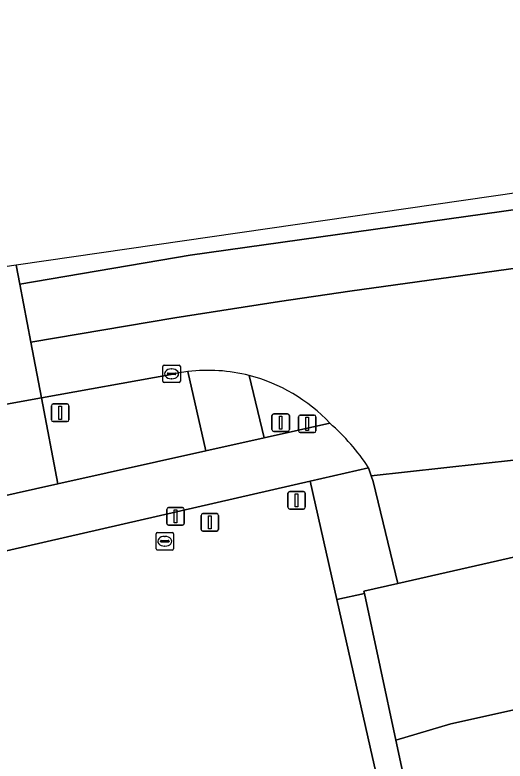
# Model space of a CAD drawing. Extents: x 160806 to 161707, y 383696 to 384148.
# Drawn here: x 161543.61 to 161571.54, y 383956.2 to 383998.75 of the extents above; entities that cross this region are included whole.
import ezdxf

# ---------------------------------------------------------------- set-up
doc = ezdxf.new("R2010")
doc.units = 0
for name, color, linetype in [('IMGEO_Brandkraan', 7, 'Continuous'), ('IMGEO_Drukknoppaal', 7, 'Continuous'), ('IMGEO_Hek', 7, 'Continuous'), ('IMGEO_Kolk', 7, 'Continuous'), ('IMGEO_Lichtmast', 7, 'Continuous'), ('IMGEO_Rijbaan_lokaal_gesloten', 7, 'Continuous'), ('IMGEO_Rijbaan_lokaal_open', 7, 'Continuous'), ('IMGEO_Verkeerseiland_open', 7, 'Continuous'), ('IMGEO_Verkeersregelinstallatiepaal', 7, 'Continuous'), ('IMGEO_Voetpad_open', 7, 'Continuous')]:
    doc.layers.add(name, color=color, linetype=linetype)

msp = doc.modelspace()

# ---------------------------------------------------------------- linework, layer by layer
at = {"layer": 'IMGEO_Brandkraan'}
for p, q in [((161551.727, 383969.233), (161552.579, 383969.233)), ((161551.652, 383968.307), (161551.652, 383969.159)), ((161551.954, 383968.776), (161552.352, 383968.776)), ((161552.14, 383969.013), (161552.165, 383969.013)), ((161552.653, 383969.159), (161552.653, 383968.307)), ((161551.911, 383968.727), (161551.911, 383968.739)), ((161552.349, 383968.69), (161551.951, 383968.69)), ((161552.163, 383968.453), (161552.138, 383968.453)), ((161552.395, 383968.739), (161552.395, 383968.727)), ((161552.579, 383968.233), (161551.727, 383968.233))]:
    msp.add_line(p, q, dxfattribs=at)
for points in [[(161551.727, 383969.233), (161552.579, 383969.233)], [(161551.652, 383968.307), (161551.652, 383969.159)], [(161552.653, 383969.159), (161552.653, 383968.307)], [(161552.579, 383968.233), (161551.727, 383968.233)]]:
    msp.add_lwpolyline(points, dxfattribs=at)
for centre, radius, start, end in [((161551.729, 383969.157), 0.0765, 91.552, 178.448), ((161551.729, 383969.157), 0.0765, 91.552, 178.448), ((161552.577, 383969.157), 0.0765, 1.552, 88.448), ((161552.577, 383969.157), 0.0765, 1.552, 88.448), ((161551.951, 383968.736), 0.0403, 85.8775, 175.7526), ((161552.356, 383968.738), 0.0386, 1.7309, 96.639), ((161551.948, 383968.726), 0.0366, 178.938, 274.7102), ((161552.352, 383968.733), 0.043, 264.8664, 352.4533), ((161551.729, 383968.309), 0.0765, 181.552, 268.448), ((161551.729, 383968.309), 0.0765, 181.552, 268.448), ((161552.577, 383968.309), 0.0765, 271.552, 358.448), ((161552.577, 383968.309), 0.0765, 271.552, 358.448)]:
    msp.add_arc(centre, radius, start, end, dxfattribs=at)
for centre, major_axis, ratio, start_param, end_param in [((161552.139, 383968.733), (-0.387, 0.002), 0.722429, 4.712389, 7.853982), ((161552.164, 383968.733), (-0.39, 0.002), 0.717154, 1.570796, 4.712389)]:
    msp.add_ellipse(centre, major_axis=major_axis, ratio=ratio, start_param=start_param, end_param=end_param, dxfattribs=at)
at = {"layer": 'IMGEO_Drukknoppaal'}
for p, q in [((161559.77, 383975.029), (161559.77, 383975.829)), ((161559.77, 383975.829), (161559.77, 383975.029)), ((161559.87, 383975.929), (161560.66, 383975.929)), ((161560.66, 383975.929), (161559.87, 383975.929)), ((161560.76, 383975.829), (161560.76, 383975.029)), ((161560.76, 383975.029), (161560.76, 383975.829)), ((161560.66, 383974.929), (161559.87, 383974.929)), ((161559.87, 383974.929), (161560.66, 383974.929)), ((161552.267, 383969.751), (161552.267, 383970.551)), ((161552.267, 383970.551), (161552.267, 383969.751)), ((161552.367, 383970.651), (161553.157, 383970.651)), ((161553.157, 383970.651), (161552.367, 383970.651)), ((161553.257, 383970.551), (161553.257, 383969.751)), ((161553.257, 383969.751), (161553.257, 383970.551)), ((161553.157, 383969.651), (161552.367, 383969.651)), ((161552.367, 383969.651), (161553.157, 383969.651))]:
    msp.add_line(p, q, dxfattribs=at)
for points in [[(161560.19, 383975.804), (161560.34, 383975.804), (161560.34, 383975.054), (161560.19, 383975.054), (161560.19, 383975.804)], [(161552.687, 383970.526), (161552.837, 383970.526), (161552.837, 383969.776), (161552.687, 383969.776), (161552.687, 383970.526)]]:
    msp.add_lwpolyline(points, dxfattribs=at)
for centre, start, end in [((161559.87, 383975.829), 90, 180), ((161559.87, 383975.829), 90, 180), ((161560.66, 383975.829), 0, 90), ((161560.66, 383975.829), 360, 90), ((161559.87, 383975.029), 180, 270), ((161559.87, 383975.029), 180, 270), ((161560.66, 383975.029), 270, 0), ((161560.66, 383975.029), 270, 0), ((161552.367, 383970.551), 90, 180), ((161552.367, 383970.551), 90, 180), ((161553.157, 383970.551), 0, 90), ((161553.157, 383970.551), 360, 90), ((161552.367, 383969.751), 180, 270), ((161552.367, 383969.751), 180, 270), ((161553.157, 383969.751), 270, 0), ((161553.157, 383969.751), 270, 0)]:
    msp.add_arc(centre, 0.1, start, end, dxfattribs=at)
at = {"layer": 'IMGEO_Hek'}
for points in [[(161565.428, 383966.326), (161573.018, 383968.051)], [(161563.498, 383965.879), (161565.428, 383966.326)], [(161563.526, 383965.747), (161563.498, 383965.879)], [(161565.319, 383957.39), (161563.526, 383965.747)]]:
    msp.add_lwpolyline(points, dxfattribs=at)
at = {"layer": 'IMGEO_Kolk'}
for p, q in [((161552.038, 383977.853), (161552.038, 383978.705)), ((161552.113, 383978.779), (161552.965, 383978.779)), ((161552.526, 383978.559), (161552.551, 383978.559)), ((161553.039, 383978.705), (161553.039, 383977.853)), ((161552.297, 383978.273), (161552.297, 383978.285)), ((161552.735, 383978.236), (161552.337, 383978.236)), ((161552.34, 383978.322), (161552.738, 383978.322)), ((161552.781, 383978.285), (161552.781, 383978.273)), ((161552.965, 383977.779), (161552.113, 383977.779)), ((161552.549, 383977.999), (161552.524, 383977.999))]:
    msp.add_line(p, q, dxfattribs=at)
for points in [[(161552.038, 383977.853), (161552.038, 383978.705)], [(161552.113, 383978.779), (161552.965, 383978.779)], [(161553.039, 383978.705), (161553.039, 383977.853)], [(161552.965, 383977.779), (161552.113, 383977.779)]]:
    msp.add_lwpolyline(points, dxfattribs=at)
for centre, radius, start, end in [((161552.115, 383978.703), 0.0765, 91.552, 178.448), ((161552.115, 383978.703), 0.0765, 91.552, 178.448), ((161552.963, 383978.703), 0.0765, 1.552, 88.448), ((161552.963, 383978.703), 0.0765, 1.552, 88.448), ((161552.337, 383978.282), 0.0403, 85.8775, 175.7526), ((161552.334, 383978.272), 0.0366, 178.938, 274.7102), ((161552.738, 383978.279), 0.043, 264.8664, 352.4533), ((161552.742, 383978.284), 0.0386, 1.7309, 96.639), ((161552.115, 383977.855), 0.0765, 181.552, 268.448), ((161552.115, 383977.855), 0.0765, 181.552, 268.448), ((161552.963, 383977.855), 0.0765, 271.552, 358.448), ((161552.963, 383977.855), 0.0765, 271.552, 358.448)]:
    msp.add_arc(centre, radius, start, end, dxfattribs=at)
for centre, major_axis, ratio, start_param, end_param in [((161552.525, 383978.279), (-0.387, 0.002), 0.722429, 4.712389, 7.853982), ((161552.55, 383978.279), (-0.39, 0.002), 0.717154, 1.570796, 4.712389)]:
    msp.add_ellipse(centre, major_axis=major_axis, ratio=ratio, start_param=start_param, end_param=end_param, dxfattribs=at)
at = {"layer": 'IMGEO_Lichtmast'}
for p, q in [((161545.696, 383975.66), (161545.696, 383976.46)), ((161545.696, 383976.46), (161545.696, 383975.66)), ((161545.796, 383976.56), (161546.586, 383976.56)), ((161546.586, 383976.56), (161545.796, 383976.56)), ((161546.686, 383976.46), (161546.686, 383975.66)), ((161546.686, 383975.66), (161546.686, 383976.46)), ((161546.586, 383975.56), (161545.796, 383975.56)), ((161545.796, 383975.56), (161546.586, 383975.56))]:
    msp.add_line(p, q, dxfattribs=at)
msp.add_lwpolyline([(161546.116, 383976.435), (161546.266, 383976.435), (161546.266, 383975.685), (161546.116, 383975.685), (161546.116, 383976.435)], dxfattribs=at)
for centre, start, end in [((161545.796, 383976.46), 90, 180), ((161545.796, 383976.46), 90, 180), ((161546.586, 383976.46), 0, 90), ((161546.586, 383976.46), 360, 90), ((161545.796, 383975.66), 180, 270), ((161545.796, 383975.66), 180, 270), ((161546.586, 383975.66), 270, 0), ((161546.586, 383975.66), 270, 0)]:
    msp.add_arc(centre, 0.1, start, end, dxfattribs=at)
at = {"layer": 'IMGEO_Rijbaan_lokaal_gesloten'}
for points in [[(161543.69, 383984.477), (161543.895, 383983.402), (161553.591, 383985.048), (161573.495, 383987.841), (161581.516, 383988.752), (161589.522, 383989.509), (161597.462, 383990.091), (161605.635, 383990.651), (161617.53, 383991.391), (161624.775, 383991.843), (161633.722, 383992.378), (161645.647, 383993.275), (161657.351, 383994.439), (161669.645, 383995.823), (161676.771, 383996.611), (161676.504, 383998.747), (161581.907, 383990.015), (161543.69, 383984.477)], [(161605.635, 383990.651), (161597.462, 383990.091), (161589.522, 383989.509), (161581.516, 383988.752), (161573.495, 383987.841), (161553.591, 383985.048), (161543.895, 383983.402), (161544.527, 383980.089), (161552.732, 383981.479), (161558.682, 383982.396), (161562.702, 383982.989), (161572.974, 383984.425), (161582.115, 383985.453), (161590.116, 383986.195), (161598.112, 383986.804), (161605.034, 383987.21)], [(161609.55, 383987.409), (161605.034, 383987.21), (161598.112, 383986.804), (161590.116, 383986.195), (161582.115, 383985.453), (161572.974, 383984.425), (161562.702, 383982.989), (161558.682, 383982.396), (161552.732, 383981.479), (161544.527, 383980.089), (161545.132, 383976.916), (161552.512, 383978.243)], [(161475.446, 383963.104), (161475.711, 383961.91), (161475.78, 383961.927), (161522.421, 383972.902), (161531.723, 383974.568), (161534.608, 383975.085), (161538.355, 383975.756), (161539.05, 383975.868), (161541.436, 383976.251), (161545.132, 383976.916), (161544.527, 383980.089), (161543.895, 383983.402), (161543.69, 383984.477), (161537.973, 383983.648), (161488.869, 383972.362), (161488.678, 383973.849)], [(161561.559, 383975.462), (161557.808, 383974.627), (161554.482, 383973.887), (161546.062, 383972.013), (161540.016, 383970.65), (161535.627, 383969.643), (161532.929, 383968.994), (161523.784, 383966.873), (161519.254, 383965.822)], [(161563.758, 383972.924), (161563.911, 383972.468), (161572.194, 383973.368)], [(161560.426, 383972.163), (161563.758, 383972.924)], [(161563.858, 383956.995), (161561.955, 383965.404), (161560.426, 383972.163), (161520.523, 383962.998)], [(161520.523, 383962.998), (161560.426, 383972.163)], [(161454.078, 383945.065), (161451.898, 383943.873), (161452.563, 383940.896), (161454.756, 383931.084), (161506.454, 383942.63), (161526.128, 383947.032), (161551.704, 383952.753), (161555.972, 383953.708), (161556.299, 383953.974), (161562.871, 383924.395), (161563.33, 383924.497), (161577.028, 383863.632), (161576.544, 383863.524), (161578.534, 383854.609), (161578.911, 383853.047), (161586.966, 383854.859), (161586.942, 383854.966), (161586.702, 383856.038), (161585.178, 383862.774), (161563.858, 383956.995)]]:
    msp.add_lwpolyline(points, dxfattribs=at)
for centre, radius, start, end in [((161554.602, 383969.057), 9.421, 96.8777, 102.8187), ((161554.616, 383968.949), 9.529, 75.7376, 96.8849), ((161554.599, 383968.955), 9.528, 43.0712, 75.6268), ((161553.621, 383966.363), 12.075, 32.9137, 48.8996), ((161553.621, 383966.363), 12.075, 32.9137, 48.8996)]:
    msp.add_arc(centre, radius, start, end, dxfattribs=at)
at = {"layer": 'IMGEO_Rijbaan_lokaal_open'}
for points in [[(161553.474, 383978.41), (161554.482, 383973.887), (161557.808, 383974.627), (161556.964, 383978.185)], [(161649.545, 383976.321), (161583.645, 383961.688), (161580.704, 383961.035), (161568.451, 383958.314), (161565.319, 383957.39), (161570.493, 383933.267), (161571.202, 383933.39), (161570.859, 383934.929), (161571.24, 383935.014), (161579.168, 383899.405), (161585.026, 383900.733), (161577.095, 383936.329), (161577.476, 383936.414), (161579.234, 383928.526), (161585.492, 383900.439), (161578.873, 383898.938), (161578.797, 383899.278), (161577.815, 383899.062), (161582.551, 383877.576)]]:
    msp.add_lwpolyline(points, dxfattribs=at)
msp.add_arc((161554.616, 383968.949), 9.529, 75.7376, 96.8849, dxfattribs=at)
at = {"layer": 'IMGEO_Verkeerseiland_open'}
for points in [[(161552.512, 383978.243), (161545.132, 383976.916), (161546.062, 383972.013), (161554.482, 383973.887), (161553.474, 383978.41)], [(161556.964, 383978.185), (161557.808, 383974.627), (161561.559, 383975.462)]]:
    msp.add_lwpolyline(points, dxfattribs=at)
for centre, radius, start, end in [((161554.602, 383969.057), 9.421, 96.8777, 102.8187), ((161554.599, 383968.955), 9.528, 43.0712, 75.6268)]:
    msp.add_arc(centre, radius, start, end, dxfattribs=at)
at = {"layer": 'IMGEO_Verkeersregelinstallatiepaal'}
for p, q in [((161558.36, 383975.998), (161559.15, 383975.998)), ((161559.15, 383975.998), (161558.36, 383975.998)), ((161558.26, 383975.098), (161558.26, 383975.898)), ((161558.26, 383975.898), (161558.26, 383975.098)), ((161559.25, 383975.898), (161559.25, 383975.098)), ((161559.25, 383975.098), (161559.25, 383975.898)), ((161559.15, 383974.998), (161558.36, 383974.998)), ((161558.36, 383974.998), (161559.15, 383974.998)), ((161559.168, 383970.667), (161559.168, 383971.467)), ((161559.168, 383971.467), (161559.168, 383970.667)), ((161559.268, 383971.567), (161560.058, 383971.567)), ((161560.058, 383971.567), (161559.268, 383971.567)), ((161560.158, 383971.467), (161560.158, 383970.667)), ((161560.158, 383970.667), (161560.158, 383971.467)), ((161560.058, 383970.567), (161559.268, 383970.567)), ((161559.268, 383970.567), (161560.058, 383970.567)), ((161554.222, 383969.41), (161554.222, 383970.21)), ((161554.222, 383970.21), (161554.222, 383969.41)), ((161554.322, 383970.31), (161555.112, 383970.31)), ((161555.112, 383970.31), (161554.322, 383970.31)), ((161555.212, 383970.21), (161555.212, 383969.41)), ((161555.212, 383969.41), (161555.212, 383970.21)), ((161555.112, 383969.31), (161554.322, 383969.31)), ((161554.322, 383969.31), (161555.112, 383969.31))]:
    msp.add_line(p, q, dxfattribs=at)
for points in [[(161558.68, 383975.873), (161558.83, 383975.873), (161558.83, 383975.123), (161558.68, 383975.123), (161558.68, 383975.873)], [(161559.588, 383971.442), (161559.738, 383971.442), (161559.738, 383970.692), (161559.588, 383970.692), (161559.588, 383971.442)], [(161554.642, 383970.185), (161554.792, 383970.185), (161554.792, 383969.435), (161554.642, 383969.435), (161554.642, 383970.185)]]:
    msp.add_lwpolyline(points, dxfattribs=at)
for centre, start, end in [((161558.36, 383975.898), 90, 180), ((161558.36, 383975.898), 90, 180), ((161559.15, 383975.898), 0, 90), ((161559.15, 383975.898), 360, 90), ((161558.36, 383975.098), 180, 270), ((161558.36, 383975.098), 180, 270), ((161559.15, 383975.098), 270, 0), ((161559.15, 383975.098), 270, 0), ((161559.268, 383971.467), 90, 180), ((161559.268, 383971.467), 90, 180), ((161560.058, 383971.467), 0, 90), ((161560.058, 383971.467), 360, 90), ((161559.268, 383970.667), 180, 270), ((161559.268, 383970.667), 180, 270), ((161560.058, 383970.667), 270, 0), ((161560.058, 383970.667), 270, 0), ((161554.322, 383970.21), 90, 180), ((161554.322, 383970.21), 90, 180), ((161555.112, 383970.21), 0, 90), ((161555.112, 383970.21), 360, 90), ((161554.322, 383969.41), 180, 270), ((161554.322, 383969.41), 180, 270), ((161555.112, 383969.41), 270, 0), ((161555.112, 383969.41), 270, 0)]:
    msp.add_arc(centre, 0.1, start, end, dxfattribs=at)
at = {"layer": 'IMGEO_Voetpad_open'}
for points in [[(161545.132, 383976.916), (161541.436, 383976.251), (161539.05, 383975.868), (161540.016, 383970.65), (161546.062, 383972.013)], [(161572.194, 383973.368), (161563.911, 383972.468), (161564.023, 383972.131), (161565.428, 383966.326), (161573.018, 383968.051), (161572.609, 383970.265), (161572.407, 383971.679), (161572.229, 383973.164)], [(161564.023, 383972.131), (161563.911, 383972.468), (161563.758, 383972.924), (161560.426, 383972.163), (161561.955, 383965.404), (161563.526, 383965.747), (161563.498, 383965.879), (161565.428, 383966.326)], [(161580.704, 383961.035), (161578.129, 383961.225), (161576.648, 383961.751), (161575.338, 383962.621), (161574.556, 383963.419), (161573.792, 383964.594), (161573.018, 383968.051), (161565.428, 383966.326), (161563.498, 383965.879), (161563.526, 383965.747), (161565.319, 383957.39), (161568.451, 383958.314)], [(161571.202, 383933.39), (161570.493, 383933.267), (161565.319, 383957.39), (161563.526, 383965.747), (161561.955, 383965.404), (161563.858, 383956.995), (161585.178, 383862.774), (161586.702, 383856.038), (161586.942, 383854.966), (161586.966, 383854.859), (161587.399, 383854.956), (161587.153, 383856.14), (161584.858, 383867.183), (161582.551, 383877.576), (161577.815, 383899.062), (161578.797, 383899.278)]]:
    msp.add_lwpolyline(points, close=True, dxfattribs=at)

doc.saveas('drawing.dxf')
